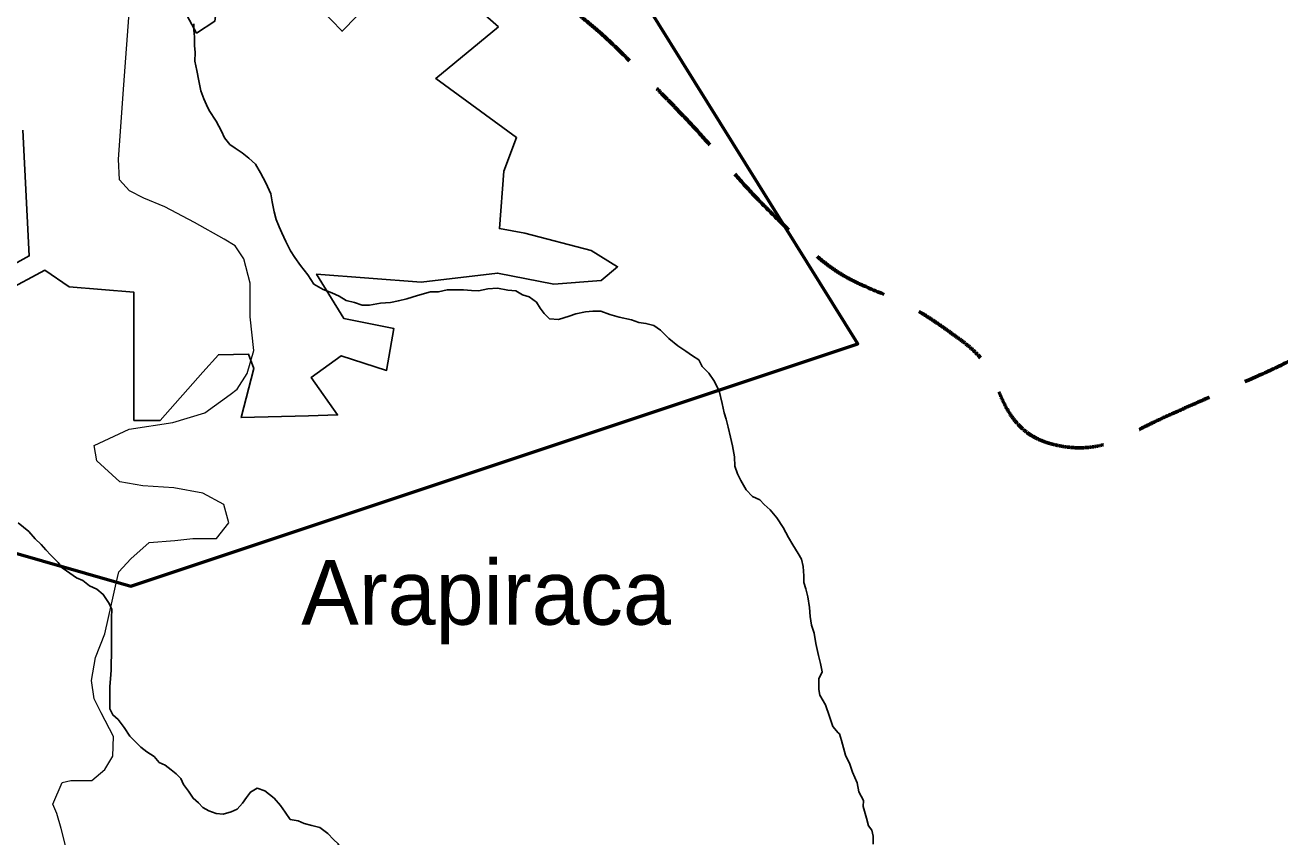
# Model space of a CAD drawing. Extents: x -1643653 to 4543381, y 1624270 to 13878484.
# Drawn here: x 755364 to 765076, y 8915790 to 8922075 of the extents above; entities that cross this region are included whole.
import ezdxf

# ---------------------------------------------------------------- set-up
doc = ezdxf.new("R2010")
doc.units = 0
doc.header["$LTSCALE"] = 200
doc.linetypes.add('MEDIUM_DASHED', pattern=[4.5, 3, -1.5])
for name, color, linetype, lineweight in [('1', 7, 'Continuous', 13), ('10', 7, 'MEDIUM_DASHED', 60), ('14', 7, 'Continuous', 13), ('17', 7, 'Continuous', 53), ('21', 7, 'Continuous', 25), ('24', 7, 'Continuous', 25)]:
    doc.layers.add(name, color=color, linetype=linetype, lineweight=lineweight)
doc.layers.add('41', color=7, linetype='Continuous')

msp = doc.modelspace()

# ---------------------------------------------------------------- linework, layer by layer
at = {"layer": '1', "lineweight": 25}
msp.add_spline([(814781, 9009175.5), (814787.2, 9009173.4), (814796.9, 9009173.4), (814799.4, 9009172.4), (814805.1, 9009174.5), (814805.6, 9009176.5), (814811.7, 9009179.5), (814811.7, 9009179.5), (814801.5, 9009181), (814790.7, 9009181.5), (814784.1, 9009183.1), (814777.4, 9009185.1), (814778.4, 9009175.5)], degree=3, dxfattribs=at)
at = {"layer": '10'}
for points in [[(763310.7, 8918831.3), (762992, 8918914.5), (762870.3, 8919444.4), (762584.8, 8919651.9), (762191.5, 8919937.8), (761668.8, 8920107.2), (761308, 8920456.3), (760944, 8920808.5), (760623.9, 8921203.8), (760267.7, 8921568.1), (760048.5, 8921792.4), (759828.5, 8922011), (759582.1, 8922206.9), (759394.6, 8922355.9), (759076, 8922159.4), (758872.8, 8922277.8), (758415.9, 8922544.2), (758026, 8922940), (757556.7, 8923192.8), (757095.4, 8923441.4), (756624.1, 8923675.7), (756161.8, 8923926.2), (755720.4, 8924165.3), (755288, 8924409.6), (754861.4, 8924683.2), (754519.5, 8924902.5), (753816.9, 8925203.6), (753646.8, 8925455.3), (753824.3, 8925847.6), (753765.1, 8926054.9), (753774.9, 8926261.4)], [(780116.2, 8904162.2), (779769.4, 8904177.9), (779422.6, 8904193.7), (779075.8, 8904209.5), (778695.9, 8904226.8), (778318.1, 8904159.8), (777941, 8904091.2), (777596, 8904028.4), (777262.1, 8903937.2), (776924.3, 8903854.6), (776803.3, 8903825.1), (776686.8, 8903750.4), (776569.7, 8903736.3), (776304.5, 8903704.6), (776099.5, 8903983.3), (775884, 8904233.1), (775776.3, 8904358), (775709.2, 8904488.3), (775694.9, 8904611.7), (775670.8, 8904818.6), (776050.4, 8904994.8), (776049.5, 8905226.7), (776047.7, 8905694.5), (775846.8, 8906171.8), (775860.4, 8906646.1), (775878.9, 8907296.2), (776043.6, 8907946.8), (776074.4, 8908597), (776108.2, 8909310.3), (775454.3, 8910013.8), (775625.2, 8910702.5), (775746.8, 8911192.8), (776625.7, 8911182.1), (776831, 8911648.8), (777030.2, 8912101.5), (777228.1, 8912557.1), (777420.7, 8913014.1), (777556.6, 8913336.6), (777687.6, 8913670.8), (777822.6, 8913984), (777919.6, 8914208.9), (778290.2, 8914361.2), (778319.1, 8914551.8), (778353.9, 8914781.3), (778054.2, 8915076.5), (777751.7, 8915261.5), (777515.3, 8915405.9), (777278.6, 8915289.1), (777042.4, 8915285.1), (776916.2, 8915283), (776790.1, 8915252.3), (776664.1, 8915261.5), (776484.7, 8915274.5), (776355.7, 8915449.8), (776238.5, 8915592.7), (776104.7, 8915755.7), (776352.4, 8916067), (776214.8, 8916207.7), (776079, 8916346.7), (775768.6, 8916238.7), (775623.8, 8916349.7), (775431, 8916497.3), (775387.1, 8916881.7), (775127.3, 8916988.4), (774292.1, 8917331.5), (773439.5, 8917458.1), (772578.9, 8917506.5), (772178.6, 8917529.1), (771773.4, 8917358), (771373.1, 8917411.9), (771257.5, 8917427.5), (771157.3, 8917493.9), (771065.7, 8917577.5), (770748.6, 8917866.7), (770887.1, 8918430.9), (770592.8, 8918689.4), (770430.6, 8918831.9), (770160.1, 8918847), (770001.8, 8918996.9), (769746.9, 8919238.3), (769557.2, 8919552.6), (769292.5, 8919801.2), (768866.2, 8920201.6), (768426.7, 8920562), (767897.5, 8920818.5), (767600.3, 8920962.5), (767240, 8920922), (766928.1, 8920842.2), (766588, 8920755), (766267.8, 8920606.4), (765982.4, 8920369), (765805, 8920221.5), (765830.9, 8919932), (765651.4, 8919801.2), (765249.7, 8919508.7), (764806.4, 8919315.8), (764351, 8919115.2), (764017, 8918968.1), (763624.4, 8918749.5), (763310.7, 8918831.3)]]:
    msp.add_open_spline(points, degree=3, dxfattribs=at)
at = {"layer": '14'}
for points in [[(756283.5, 8920734.6), (756171.6, 8920790.8), (756095.5, 8920877.6), (756085.9, 8921035.5), (756128.8, 8921611.1), (756171.7, 8922201.9)], [(755694.2, 8915651.8), (755644, 8915855.6), (755608.8, 8915972.8), (755578.5, 8916044.2), (755650.4, 8916212.2), (755716.7, 8916227.3), (755879.7, 8916227.1), (755981.9, 8916313.5), (756043.4, 8916415.2), (756049.1, 8916568), (755953, 8916751.6), (755897.3, 8916858.7), (755877.5, 8917001.4), (755908.7, 8917179.6), (755980.7, 8917362.8), (756032.5, 8917592), (756068.7, 8917754.9), (756089.4, 8917841.5), (756181.5, 8917943.2), (756324.6, 8918070.3), (756523.3, 8918085.2), (756660.9, 8918100.2), (756722.1, 8918100.1), (756844.3, 8918099.9), (756941.6, 8918222), (756901.3, 8918364.7), (756738.6, 8918451.6), (756514.6, 8918492.8), (756275.3, 8918508.5), (756097.1, 8918539.4), (755919.4, 8918702.7), (755899.4, 8918819.9), (756169.9, 8918946.8), (756506.3, 8918997.1), (756756.2, 8919073), (756950.3, 8919215.3), (757006.5, 8919256), (757083.4, 8919378.1), (757135, 8919556.3), (757105.4, 8919816.1), (757105.8, 8919933.3), (757106.3, 8920075.9), (757056.1, 8920264.5), (756990.2, 8920366.5), (756903.8, 8920417.6), (756675, 8920545.4), (756446.2, 8920668.1), (756283.5, 8920734.6)]]:
    msp.add_lwpolyline(points, dxfattribs=at)
at = {"layer": '17'}
msp.add_lwpolyline([(758907.1, 8924269.2), (755867.3, 8924920.9), (753143.4, 8923459.5), (754110.6, 8918324.8), (756183.2, 8917732.4), (761808.7, 8919608.5)], close=True, dxfattribs=at)
at = {"layer": '21'}
for points in [[(759027.5, 8922061.7), (758394.2, 8922617.6), (757817.2, 8922026.5), (757648.3, 8922202.4), (757908.7, 8922420.6), (757739.8, 8922596.5), (757303.5, 8922835.7), (757240.2, 8922659.8), (756993.9, 8922666.8), (756297.3, 8923067.9), (756121.3, 8922899), (756881.3, 8922469.8), (756832.1, 8922103.9), (756691.3, 8922012.4), (756494.3, 8922378.3), (756374.7, 8922596.5), (756198.8, 8922568.3), (756058, 8922265.7), (755706.2, 8922610.5), (755382.5, 8922582.4), (755255.8, 8922195.4), (754995.5, 8922448.7), (754305.9, 8922821.6), (754312.9, 8922807.6)], [(755210.1, 8920011.1), (755517.1, 8920177.1), (755706.2, 8920049.2), (756205.8, 8920007), (756205.8, 8919014.8), (756409.9, 8919014.8), (756740.6, 8919387.7), (756860, 8919522.4), (757092.4, 8919528.5), (757134.6, 8919415.9), (757036.1, 8919035.9), (757556.8, 8919050), (757782, 8919057), (757578, 8919345.5), (757810.2, 8919514.4), (758162, 8919401.8), (758218.3, 8919725.5), (757831.3, 8919802.9), (757620.2, 8920147.7), (758429.4, 8920084.4), (759020.5, 8920154.7), (759456.8, 8920070.3), (759822.7, 8920098.4), (759949.3, 8920204), (759745.2, 8920330.7), (759231.6, 8920464.3), (759034.6, 8920499.5), (759069.7, 8920942.8), (759168.2, 8921203.2), (758542, 8921660.6), (759027.5, 8922061.7)], [(755347.2, 8921259.9), (755396.6, 8920288.4), (755136.2, 8920147.7)]]:
    msp.add_lwpolyline(points, dxfattribs=at)
at = {"layer": '24'}
for points in [[(756670.4, 8922085.4), (756670.1, 8922034.4), (756674.8, 8921983.5), (756674.4, 8921917.3), (756679.1, 8921861.2), (756678.6, 8921795), (756693.4, 8921723.6), (756708.1, 8921642), (756722.8, 8921565.5), (756747.8, 8921504.2), (756767.8, 8921458.2), (756787.9, 8921412.2), (756843.3, 8921330.4), (756883.4, 8921253.7), (756908.5, 8921202.6), (756948.8, 8921151.4), (756989.3, 8921120.6), (757045, 8921084.6), (757095.6, 8921043.5), (757146.1, 8920997.3), (757186.4, 8920930.9), (757226.5, 8920854.2), (757266.6, 8920767.3), (757276.4, 8920706.2), (757291.1, 8920629.7), (757306, 8920568.4), (757331, 8920512.2), (757351, 8920466.3), (757381.1, 8920399.8), (757417.3, 8920327.5), (757452.6, 8920274.5), (757495.1, 8920214.4), (757551.7, 8920140.2), (757597.7, 8920069.5), (757672, 8920027), (757739.2, 8920002.3), (757795.8, 8919977.5), (757848.8, 8919942.2), (757912.5, 8919928.1), (757972.7, 8919906.8), (758029.2, 8919906.8), (758115.3, 8919921.4), (758191.6, 8919926), (758252.8, 8919940.9), (758319, 8919955.8), (758400.5, 8919980.7), (758502.5, 8920010.6), (758563.5, 8920010.2)], [(758563.5, 8920010.2), (758629.7, 8920025.1), (758695.8, 8920024.7), (758756.8, 8920024.3), (758817.8, 8920018.8), (758873.8, 8920018.4), (758945.5, 8920034.1), (759019.7, 8920037.6), (759101.1, 8920023.5), (759161.2, 8920016.4), (759214.3, 8919985.7), (759265.1, 8919970.1), (759320.8, 8919929), (759351, 8919882.9), (759381.2, 8919842), (759421.6, 8919801), (759492.8, 8919795.4), (759574.3, 8919820.4), (759625.3, 8919840.4), (759701.7, 8919855.2), (759757.7, 8919859.9), (759818.7, 8919859.5), (759889.8, 8919833.6), (759960.8, 8919812.8), (760057.3, 8919791.8), (760113.1, 8919771.1), (760169, 8919765.6), (760230, 8919749.9), (760280.6, 8919713.9), (760346.2, 8919647.3), (760417.1, 8919590.8), (760477.8, 8919549.7), (760528.4, 8919513.7), (760579.1, 8919482.8), (760604.2, 8919431.7), (760654.7, 8919380.4), (760695, 8919324.2)], [(760695, 8919324.2), (760735.1, 8919242.4), (760759.8, 8919145.5), (760774.6, 8919074.1), (760789.5, 8919023), (760804.4, 8918961.8), (760824.2, 8918885.3), (760839, 8918818.9), (760853.7, 8918732.3), (760858.2, 8918660.9), (760878.2, 8918599.7), (760903.2, 8918548.6), (760943.5, 8918477), (760994, 8918425.7), (761049.7, 8918399.9), (761085.1, 8918364), (761130.6, 8918323), (761181, 8918261.5), (761231.3, 8918184.8), (761271.5, 8918108.1), (761306.7, 8918051.9), (761347, 8917985.4), (761372.1, 8917939.4), (761387, 8917883.3), (761391.5, 8917811.9), (761391.2, 8917761), (761406.1, 8917709.9), (761420.9, 8917648.7), (761435.6, 8917567.1), (761440.2, 8917495.8), (761450, 8917429.5), (761469.9, 8917368.2), (761484.6, 8917286.7), (761504.3, 8917194.8), (761519.1, 8917133.6), (761533.9, 8917067.3), (761507.3, 8917014.4), (761507.3, 8916930.7), (761515.6, 8916888.9), (761557.5, 8916813.5), (761590.9, 8916721.4), (761616, 8916646.1), (761657.8, 8916595.8), (761668, 8916587.6), (761682.9, 8916536.6), (761697.7, 8916480.4), (761712.6, 8916424.3), (761747.7, 8916352.8), (761767.6, 8916291.5), (761802.7, 8916209.8), (761817.5, 8916138.4), (761852.6, 8916071.9), (761850.1, 8916026.6), (761875.2, 8915934.5), (761891.9, 8915875.9), (761917, 8915842.4), (761927, 8915796.4), (761926.6, 8915735.3)], [(755311.5, 8918221.9), (755392.4, 8918155.2), (755442.9, 8918098.8), (755488.4, 8918052.7), (755523.7, 8918011.7), (755564.1, 8917970.7), (755619.7, 8917914.3), (755649.9, 8917873.4), (755710.6, 8917832.2), (755761.2, 8917796.3), (755812, 8917775.6), (755862.6, 8917734.5), (755918.3, 8917708.7), (755968.9, 8917667.6), (756014.2, 8917596), (756034.2, 8917550), (756033.8, 8917488.9), (756033.2, 8917397.2), (756032.7, 8917336.1), (756032.3, 8917274.9), (756031.8, 8917203.6), (756031.3, 8917132.3), (756031, 8917081.4), (756025.5, 8917015.2), (756019.9, 8916954.1), (756019.6, 8916898.1), (756019.2, 8916847.2), (756018.8, 8916780.9), (756043.9, 8916734.9), (756084.3, 8916699), (756129.7, 8916637.6), (756175, 8916571.1), (756220.4, 8916524.9), (756260.8, 8916483.9), (756306.4, 8916448), (756362.1, 8916412), (756402.5, 8916365.9), (756448.1, 8916345.2), (756493.6, 8916309.3), (756534.1, 8916278.4), (756569.5, 8916242.6), (756589.5, 8916196.6), (756629.8, 8916145.4), (756665, 8916089.1), (756705.5, 8916053.2), (756740.8, 8916017.3), (756786.4, 8915991.6), (756842.2, 8915970.8), (756898.1, 8915965.4), (756959.3, 8915985.4), (757005.2, 8916005.4), (757046.2, 8916051), (757077.1, 8916096.7), (757107.9, 8916137.2), (757158.9, 8916167.5), (757219.8, 8916146.7)], [(757219.8, 8916146.7), (757290.6, 8916090.2), (757341.1, 8916033.8), (757376.4, 8915982.7), (757416.7, 8915926.4), (757477.6, 8915915.8), (757523.3, 8915895.1), (757584.2, 8915879.5), (757645.1, 8915863.8), (757705.8, 8915817.6), (757751.3, 8915771.4), (757786.6, 8915735.6), (757816.7, 8915669.1), (757816.2, 8915602.9), (757815.8, 8915541.8), (757810.4, 8915485.8), (757804.8, 8915424.7), (757799.3, 8915363.6), (757814.2, 8915307.5), (757864.8, 8915271.5), (757915.6, 8915261), (757966.4, 8915250.5), (758047, 8915228.3), (758142.4, 8915193.5)]]:
    msp.add_lwpolyline(points, dxfattribs=at)

# ---------------------------------------------------------------- texts
at = {"layer": '41'}
msp.add_text('Arapiraca', height=500, dxfattribs=at).set_placement((757501.1, 8917432.9))

doc.saveas('drawing.dxf')
